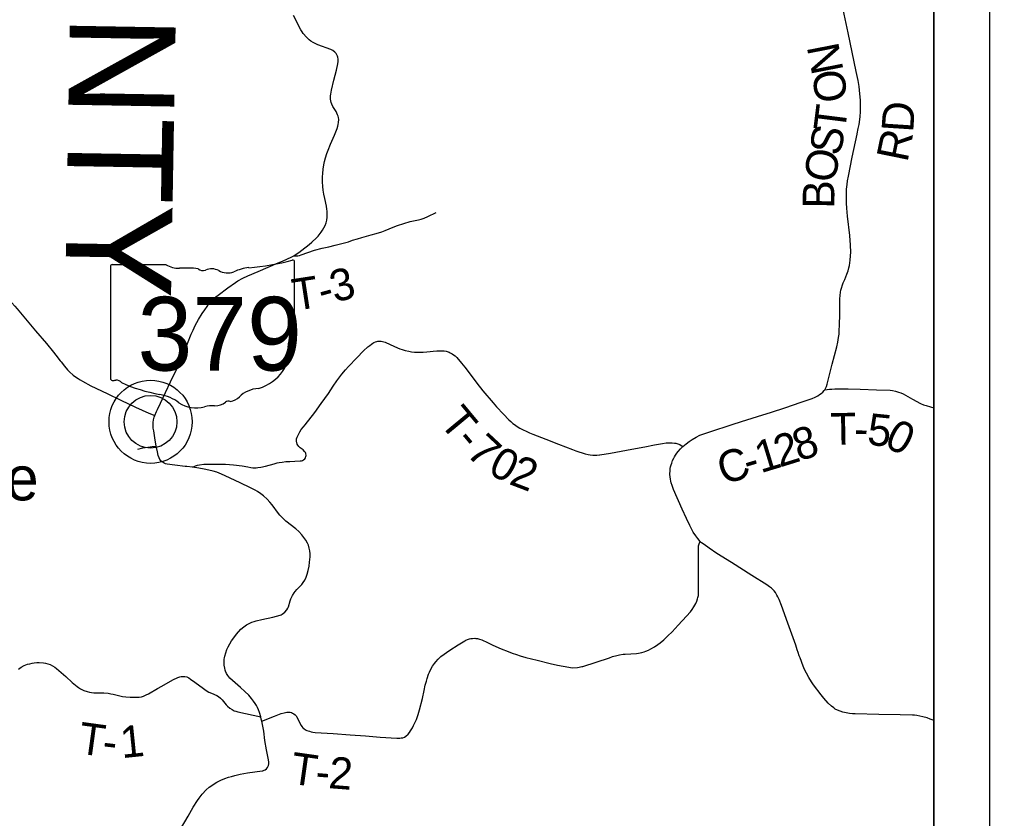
# Model space of a CAD drawing. Extents: x 0 to 191, y 0 to 55.
# Drawn here: x 26.995 to 29.599, y 11.678 to 13.823 of the extents above; entities that cross this region are included whole.
import ezdxf

# ---------------------------------------------------------------- set-up
doc = ezdxf.new("R2010")
doc.units = 0
for name, color, linetype in [('GM_X_County_Road', 7, 'Continuous'), ('GM_X_County_Road_Text', 7, 'Continuous'), ('GM_X_County_Text', 7, 'Continuous'), ('GM_X_State_Location', 7, 'Continuous'), ('GM_X_State_Route', 7, 'Continuous'), ('GM_X_State_Shield', 7, 'Continuous'), ('GM_X_Township_Road', 7, 'Continuous'), ('GM_X_Township_Road_Text', 7, 'Continuous'), ('GM_X_Township_Text', 7, 'Continuous'), ('GM_X_Unincorporated', 7, 'Continuous'), ('GM_X_Unincorporated_Location', 7, 'Continuous'), ('GM_X_Unincorporated_Text', 7, 'Continuous'), ('SH_Data', 7, 'Continuous')]:
    doc.layers.add(name, color=color, linetype=linetype)

msp = doc.modelspace()

# ---------------------------------------------------------------- linework, layer by layer
at = {"layer": 'GM_X_County_Road'}
for points in [[(29.4489, 11.9406), (29.4451, 11.9424), (29.4393, 11.9448), (29.4315, 11.9476), (29.4197, 11.9511), (29.4118, 11.9529), (29.4033, 11.9544), (29.3975, 11.9552), (29.3917, 11.9555), (29.3593, 11.9564), (29.302, 11.9573), (29.2382, 11.9587), (29.2306, 11.959), (29.2227, 11.9598), (29.214, 11.9613), (29.2054, 11.9633), (29.198, 11.9656), (29.1911, 11.9685), (29.1848, 11.9717), (29.1809, 11.9744), (29.1743, 11.9794), (29.1658, 11.987), (29.1539, 12.0008), (29.1466, 12.0098), (29.1264, 12.0368), (29.121, 12.0446), (29.1137, 12.0559), (29.1071, 12.0682), (29.1026, 12.0779), (29.0989, 12.0866), (29.0902, 12.1093), (29.0882, 12.1144), (29.0849, 12.1233), (29.0825, 12.1306), (29.0785, 12.1427), (29.0543, 12.212), (29.0488, 12.2273), (29.0404, 12.2496), (29.0338, 12.2657), (29.0305, 12.2728), (29.0281, 12.2774), (29.0243, 12.284), (29.0209, 12.2886), (29.0175, 12.2925), (29.0135, 12.296), (29.0084, 12.3), (29.0007, 12.3052), (28.9609, 12.3299), (28.9064, 12.3653), (28.8673, 12.3894), (28.8461, 12.4032), (28.8325, 12.4129), (28.826, 12.4179), (28.8218, 12.4212), (28.8155, 12.4291), (28.8105, 12.4361), (28.8034, 12.4467), (28.7988, 12.4551), (28.7941, 12.4646), (28.7859, 12.4827), (28.7741, 12.5083), (28.7506, 12.561), (28.7468, 12.5712), (28.7446, 12.5786), (28.7434, 12.5837), (28.7425, 12.5886), (28.7415, 12.5952), (28.7412, 12.6009), (28.7414, 12.6124), (28.742, 12.6175), (28.7428, 12.6217), (28.7443, 12.6275), (28.7457, 12.6319), (28.7481, 12.6384), (28.7513, 12.6447), (28.7536, 12.6489), (28.7561, 12.6529), (28.7598, 12.6584), (28.763, 12.6626), (28.769, 12.6698), (28.7754, 12.6765), (28.7845, 12.6839), (28.7929, 12.6899), (28.801, 12.6953), (28.8113, 12.7013), (28.8216, 12.7064), (28.8345, 12.7114), (28.8482, 12.7161), (28.9077, 12.7353), (28.9334, 12.7434), (28.9904, 12.7609), (29.0108, 12.7674), (29.0524, 12.7813), (29.0902, 12.794), (29.123, 12.8055), (29.1307, 12.8089), (29.1377, 12.8125), (29.1428, 12.8156), (29.1468, 12.8184), (29.1512, 12.8222), (29.155, 12.8263), (29.1568, 12.8287), (29.1585, 12.8317), (29.1614, 12.8378), (29.1633, 12.8432), (29.1765, 12.8973), (29.189, 12.9442), (29.1917, 12.9564), (29.1937, 12.9688), (29.1949, 12.9782), (29.1956, 12.9862), (29.1964, 13.0039), (29.1968, 13.0293), (29.1966, 13.0669), (29.1967, 13.0726), (29.1975, 13.0815), (29.1988, 13.0904), (29.2, 13.0957), (29.2013, 13.1013), (29.204, 13.1099), (29.2063, 13.1158), (29.2102, 13.1246), (29.213, 13.1315), (29.2158, 13.1389), (29.219, 13.148), (29.2211, 13.1555), (29.2225, 13.1618), (29.2237, 13.1691), (29.2247, 13.1766), (29.2257, 13.1885), (29.2261, 13.1981), (29.2258, 13.2167), (29.2237, 13.2427), (29.2179, 13.295), (29.2159, 13.3158), (29.215, 13.3297), (29.2145, 13.345), (29.2149, 13.36), (29.2153, 13.3674), (29.2165, 13.3796), (29.2178, 13.3897), (29.2199, 13.4023), (29.2304, 13.4533), (29.2435, 13.5147), (29.2436, 13.5155), (29.2464, 13.5297), (29.2485, 13.5406), (29.2496, 13.5468), (29.2515, 13.5625), (29.2525, 13.575), (29.252, 13.606), (29.2508, 13.6229), (29.2485, 13.6428), (29.246, 13.6586), (29.2411, 13.6829), (29.2197, 13.7871), (29.1982, 13.888)], [(26.8142, 13.1961), (26.8234, 13.1894), (26.8404, 13.1754), (26.8701, 13.1511), (26.8929, 13.1311), (26.9336, 13.0974), (26.9616, 13.0739), (26.9746, 13.062), (26.9827, 13.0534), (26.9894, 13.0457), (27.0204, 13.0086), (27.0384, 12.9866), (27.0678, 12.9526), (27.0867, 12.9297), (27.0933, 12.9214), (27.1048, 12.9063)], [(27.1048, 12.9063), (27.107, 12.9034), (27.1165, 12.8916), (27.1244, 12.8823), (27.1294, 12.8769), (27.1399, 12.8677), (27.1457, 12.8632), (27.1525, 12.8585), (27.1581, 12.8551), (27.1643, 12.8515), (27.1872, 12.8395), (27.2311, 12.8185), (27.2677, 12.8011), (27.3068, 12.7821), (27.3425, 12.7658), (27.3583, 12.7592)]]:
    msp.add_lwpolyline(points, dxfattribs=at)
at = {"layer": 'GM_X_State_Route'}
msp.add_line((27.4594, 12.6206), (27.4447, 12.6222), dxfattribs=at)
for points in [[(27.7314, 13.1885), (27.7381, 13.1925), (27.745, 13.1971), (27.7536, 13.2033), (27.7727, 13.2183), (27.7801, 13.2247), (27.7926, 13.2362), (27.7967, 13.2406), (27.8028, 13.2481), (27.8051, 13.2512), (27.809, 13.2568), (27.8124, 13.2633), (27.8156, 13.2699), (27.8182, 13.2765), (27.8202, 13.2841), (27.8212, 13.2918), (27.8215, 13.2987), (27.8212, 13.3077), (27.8204, 13.3138), (27.819, 13.3212), (27.8145, 13.3419), (27.8121, 13.3537), (27.8104, 13.3645), (27.8093, 13.3746), (27.8088, 13.3867), (27.809, 13.4004), (27.8095, 13.4092), (27.8106, 13.4204), (27.8124, 13.4325), (27.8144, 13.4417), (27.8168, 13.4512), (27.8203, 13.4626), (27.8236, 13.4718), (27.8299, 13.4875), (27.8406, 13.5122), (27.8479, 13.5297), (27.8499, 13.5358), (27.8511, 13.5409), (27.8519, 13.5463), (27.8522, 13.554), (27.8516, 13.5594), (27.8508, 13.5629), (27.8493, 13.567), (27.8475, 13.5713), (27.8452, 13.5753), (27.8419, 13.581), (27.8363, 13.5894), (27.8334, 13.5953), (27.8318, 13.6), (27.8308, 13.6042), (27.8302, 13.6084), (27.8299, 13.6129), (27.8301, 13.6173), (27.8307, 13.6219), (27.8328, 13.6331), (27.8392, 13.6592), (27.8458, 13.6863), (27.8499, 13.7038), (27.8509, 13.7099), (27.8506, 13.7163), (27.8496, 13.7216), (27.8488, 13.724), (27.8474, 13.7272), (27.8453, 13.7311), (27.842, 13.7351), (27.8361, 13.7394), (27.8312, 13.7419), (27.7964, 13.7548), (27.7893, 13.7579), (27.7833, 13.7611), (27.7777, 13.7646), (27.773, 13.7682), (27.7653, 13.7748), (27.757, 13.7851), (27.7539, 13.7896), (27.7508, 13.7947), (27.7312, 13.833)], [(27.6358, 13.1464), (27.6895, 13.169), (27.701, 13.1737), (27.7145, 13.1798), (27.7247, 13.1849), (27.7314, 13.1885)], [(27.3583, 12.7592), (27.3631, 12.7707), (27.3654, 12.7756), (27.3735, 12.7928), (27.4009, 12.8496), (27.4218, 12.8939), (27.427, 12.9058), (27.4353, 12.9255), (27.4546, 12.9735), (27.4566, 12.9781), (27.4613, 12.9888), (27.4672, 13.0007), (27.4762, 13.0171), (27.4859, 13.0329), (27.4929, 13.0436), (27.4988, 13.0522), (27.5021, 13.0565), (27.5068, 13.0623), (27.5162, 13.0724), (27.5223, 13.0779), (27.5283, 13.0828), (27.5544, 13.1018), (27.5752, 13.1167), (27.5818, 13.121), (27.5951, 13.1285), (27.6083, 13.1348), (27.6358, 13.1464)], [(27.4447, 12.6222), (27.4404, 12.6227), (27.4122, 12.626), (27.3919, 12.6291), (27.3876, 12.6301), (27.3833, 12.6318), (27.3807, 12.6333), (27.3758, 12.637), (27.3722, 12.6418), (27.37, 12.6457), (27.3679, 12.652), (27.3656, 12.6623), (27.3627, 12.6774), (27.3587, 12.6994), (27.3556, 12.7182), (27.3546, 12.7256), (27.3542, 12.7332), (27.3544, 12.7404), (27.3554, 12.7476), (27.3572, 12.7553), (27.3583, 12.7592)], [(27.4278, 11.6487), (27.4479, 11.6844), (27.4616, 11.7078), (27.4731, 11.7261), (27.4776, 11.7326), (27.4856, 11.7428), (27.4963, 11.7545), (27.5049, 11.7618), (27.5113, 11.7666), (27.5179, 11.771), (27.525, 11.7752), (27.5308, 11.7782), (27.5361, 11.7807), (27.5461, 11.7847), (27.5562, 11.7883), (27.5641, 11.7908), (27.5734, 11.7934), (27.5876, 11.7967), (27.6076, 11.8001), (27.647, 11.8053), (27.6489, 11.8058), (27.6521, 11.8071), (27.6545, 11.8084), (27.6587, 11.8115), (27.6614, 11.8151), (27.6635, 11.8201), (27.6643, 11.8242), (27.6644, 11.8288), (27.6634, 11.8357), (27.658, 11.8618), (27.6543, 11.8869), (27.6509, 11.9126), (27.6456, 11.9392), (27.6444, 11.9446), (27.6431, 11.9506), (27.6398, 11.9626), (27.6372, 11.9691), (27.6344, 11.9754), (27.6313, 11.9809), (27.6279, 11.9868), (27.6239, 11.9928), (27.6184, 12), (27.6109, 12.0085), (27.6, 12.019), (27.5887, 12.0294), (27.5601, 12.0543), (27.5542, 12.062), (27.5512, 12.067), (27.5485, 12.073), (27.5474, 12.0761), (27.5461, 12.0813), (27.545, 12.0892), (27.5447, 12.0976), (27.5452, 12.1057), (27.5458, 12.1093), (27.5466, 12.1138), (27.549, 12.1228), (27.552, 12.1313), (27.5551, 12.1383), (27.5596, 12.1467), (27.5646, 12.1548), (27.5705, 12.1631), (27.5778, 12.1722), (27.5895, 12.1856), (27.5972, 12.1921), (27.605, 12.1974), (27.612, 12.2013), (27.6193, 12.2044), (27.625, 12.2064), (27.6308, 12.208), (27.6461, 12.2117), (27.6753, 12.2184), (27.6949, 12.2239), (27.6973, 12.2247), (27.7008, 12.2264), (27.708, 12.2313), (27.7133, 12.2382), (27.7158, 12.2427), (27.7171, 12.2463), (27.7216, 12.2621), (27.7237, 12.2677), (27.7254, 12.2713), (27.7285, 12.2768), (27.7326, 12.2831), (27.7357, 12.2872), (27.74, 12.2923), (27.7494, 12.302), (27.7529, 12.3062), (27.7569, 12.3111), (27.761, 12.3177), (27.7649, 12.3257), (27.7679, 12.3338), (27.7704, 12.3432), (27.7728, 12.3555), (27.7741, 12.3657), (27.7756, 12.3798), (27.7754, 12.3883), (27.7746, 12.3963), (27.773, 12.4038), (27.7707, 12.4112), (27.7681, 12.4164), (27.7635, 12.4247), (27.7589, 12.4317), (27.7534, 12.4388), (27.7449, 12.4484), (27.7371, 12.4553), (27.7106, 12.4759), (27.7068, 12.4792), (27.7004, 12.4853), (27.6943, 12.4921), (27.6905, 12.4968), (27.6733, 12.5201), (27.6672, 12.5273), (27.66, 12.5349), (27.6501, 12.5437), (27.6435, 12.5489), (27.6343, 12.5552), (27.6279, 12.5589), (27.6155, 12.5653), (27.5874, 12.5792), (27.5475, 12.5979), (27.538, 12.6021), (27.5316, 12.6046), (27.5251, 12.607), (27.5152, 12.6101), (27.5037, 12.6131), (27.4907, 12.6158), (27.4771, 12.6181), (27.4594, 12.6206)]]:
    msp.add_lwpolyline(points, dxfattribs=at)
at = {"layer": 'GM_X_State_Shield'}
for p, q in [((27.2395, 13.1592), (27.2395, 12.859)), ((27.3892, 13.1644), (27.2444, 13.1644)), ((27.7339, 13.0148), (27.7339, 13.1718)), ((27.7339, 13.0148), (27.7339, 13.0148))]:
    msp.add_line(p, q, dxfattribs=at)
for centre, major_axis, start_param, end_param in [((27.5578, 13.5736), (0.5243, 0), 4.814394, 5.042369), ((27.7284, 13.1725), (0.0055, 0), 6.141152, 7.989035), ((27.2452, 13.1599), (0.00573, 0), 1.712693, 3.28349), ((27.4237, 13.1992), (0.0556, 0), 4.042523, 4.731795), ((27.4421, 12.9959), (0.1994, 0), 1.404758, 1.657858), ((27.4873, 13.1614), (0.016, 0), 3.836095, 5.185415), ((27.5109, 13.1267), (0.0333, 0), 0.950623, 2.079405), ((27.5539, 13.1743), (0.0401, 0), 4.081561, 5.145723), ((27.6247, 13.0727), (0.1055, 0), 1.699011, 2.107814), ((27.7326, 13.0033), (0.00852, 0), 1.883978, 3.671073), ((27.6784, 12.9834), (0.0511, 0), 5.934695, 6.695948), ((27.728, 13.0142), (0.00589, 0), 5.05454, 6.418171), ((27.7536, 12.9491), (0.0372, 0), 2.387724, 3.262537), ((27.5872, 12.9291), (0.1311, 0), 5.101752, 6.440018), ((27.2452, 12.8584), (0.00578, 0), 3.00124, 4.508301), ((27.2461, 12.8891), (0.0441, 0), 4.665946, 4.897461), ((27.2551, 12.8417), (0.0159, 0), 0.519207, 1.627899), ((27.4559, 13.1114), (0.3786, 0), 4.195997, 4.488961), ((27.343, 12.7242), (0.1185, 0), 0.823519, 1.323587), ((27.6425, 12.7748), (0.0718, 0), 1.647645, 2.488434), ((27.4711, 12.8402), (0.0752, 0), 4.026481, 4.996735), ((27.5146, 12.7365), (0.0618, 0), 1.495662, 1.94098), ((27.52, 12.8178), (0.04, 0), 4.691044, 5.507374), ((27.5563, 12.7887), (0.0113, 0), 1.147584, 2.315152), ((27.5515, 12.8299), (0.0424, 0), 4.937069, 5.64225)]:
    msp.add_ellipse(centre, major_axis=major_axis, ratio=0.8, start_param=start_param, end_param=end_param, dxfattribs=at)
at = {"layer": 'GM_X_Township_Road'}
for points in [[(27.7314, 13.1885), (27.7363, 13.1878), (27.7391, 13.1877), (27.7422, 13.188), (27.7467, 13.1893), (27.7514, 13.1906), (27.7869, 13.2033), (27.8076, 13.2086), (27.8258, 13.2125), (27.8424, 13.2163), (27.8609, 13.221), (27.878, 13.2261), (27.8896, 13.2299), (27.9023, 13.2338), (27.914, 13.2373), (27.9389, 13.2445), (27.9527, 13.2483), (27.9678, 13.2529), (27.9771, 13.2565), (27.9982, 13.265), (28.0101, 13.2697), (28.027, 13.2753), (28.0443, 13.28), (28.0574, 13.2831), (28.0663, 13.2849), (28.0736, 13.2868), (28.0814, 13.2896), (28.091, 13.2937), (28.1135, 13.3041)], [(27.4594, 12.6206), (27.4676, 12.624), (27.4736, 12.6259), (27.479, 12.6271), (27.4902, 12.6285), (27.5019, 12.6292), (27.512, 12.6293), (27.5265, 12.6292), (27.5487, 12.6286), (27.5697, 12.6267), (27.5934, 12.6242), (27.6082, 12.6217), (27.6166, 12.6201), (27.6216, 12.6193), (27.6261, 12.619), (27.6306, 12.6191), (27.6355, 12.6196), (27.6428, 12.6207), (27.6554, 12.6236), (27.6785, 12.63), (27.6869, 12.6322), (27.6928, 12.6335), (27.7006, 12.6347), (27.7101, 12.6357), (27.7212, 12.6365), (27.7347, 12.6371), (27.7487, 12.6377), (27.7519, 12.6381), (27.7547, 12.6389), (27.7581, 12.6407), (27.7609, 12.6428), (27.7634, 12.6461), (27.7643, 12.6491), (27.7648, 12.6525), (27.764, 12.6572), (27.7626, 12.6602), (27.7605, 12.6632), (27.7565, 12.667), (27.7491, 12.6727), (27.7449, 12.6764), (27.7424, 12.6798), (27.7411, 12.6822), (27.7396, 12.6868), (27.7392, 12.6887), (27.7389, 12.692), (27.7393, 12.6965), (27.7406, 12.701), (27.7432, 12.7069), (27.7477, 12.7154), (27.7516, 12.7216), (27.7573, 12.7294), (27.7617, 12.7348), (27.7877, 12.7679), (27.8054, 12.792), (27.8244, 12.8186), (27.8376, 12.8386), (27.847, 12.8522), (27.8606, 12.8707), (27.8704, 12.8821), (27.8784, 12.8907), (27.9004, 12.9142), (27.9185, 12.9329), (27.9304, 12.9437), (27.9355, 12.9476), (27.9403, 12.9509), (27.9435, 12.9533), (27.9467, 12.9552), (27.9509, 12.9571), (27.9546, 12.9582), (27.9571, 12.9587), (27.9622, 12.9592), (27.9658, 12.9591), (27.9698, 12.9585), (27.973, 12.9576), (27.9771, 12.9561), (28.002, 12.9443), (28.0159, 12.9385), (28.0224, 12.9364), (28.0303, 12.9341), (28.0402, 12.9318), (28.0474, 12.9305), (28.0552, 12.9295), (28.0623, 12.9293), (28.0792, 12.9296), (28.0885, 12.9303), (28.0975, 12.931), (28.1055, 12.9318), (28.1155, 12.9328), (28.1227, 12.9332), (28.1308, 12.9331), (28.1356, 12.9328), (28.1406, 12.932), (28.1436, 12.9311), (28.1486, 12.9293), (28.1516, 12.928), (28.1569, 12.9248), (28.1606, 12.9223), (28.1644, 12.9193), (28.1694, 12.9148), (28.1815, 12.9004), (28.1902, 12.8892), (28.2103, 12.8631), (28.2226, 12.8467), (28.2392, 12.8258), (28.2667, 12.7932), (28.2756, 12.783), (28.2944, 12.763), (28.3086, 12.7481), (28.314, 12.7431), (28.3196, 12.7385), (28.324, 12.7351), (28.331, 12.7301), (28.3378, 12.7257), (28.3472, 12.7207), (28.355, 12.7171), (28.3645, 12.713), (28.373, 12.7095), (28.4081, 12.6958), (28.4424, 12.6824), (28.4792, 12.6683), (28.4887, 12.6648), (28.5133, 12.6569), (28.5212, 12.6546), (28.5268, 12.6536), (28.5337, 12.653), (28.5401, 12.6529), (28.5453, 12.6532), (28.5518, 12.654), (28.5533, 12.6542)], [(29.1568, 12.8287), (29.1689, 12.83), (29.1757, 12.8306), (29.1836, 12.8311), (29.1884, 12.8312), (29.2189, 12.8309), (29.2517, 12.8298), (29.295, 12.8284), (29.3323, 12.8271), (29.3381, 12.8266), (29.3468, 12.8248), (29.3546, 12.8225), (29.3604, 12.8204), (29.367, 12.8175), (29.3734, 12.8143), (29.3918, 12.8031), (29.4131, 12.7919), (29.4217, 12.7886), (29.4291, 12.7861), (29.4407, 12.7825), (29.4489, 12.7805)], [(28.5533, 12.6542), (28.5817, 12.6588), (28.6102, 12.6635), (28.6391, 12.669), (28.6734, 12.6755), (28.7, 12.6806), (28.721, 12.6843), (28.7313, 12.6859), (28.7361, 12.6862), (28.741, 12.6863), (28.7471, 12.6861), (28.7529, 12.6857), (28.7573, 12.685), (28.7625, 12.6836), (28.7675, 12.6816), (28.7713, 12.6794), (28.7754, 12.6765)], [(27.3129, 12.669), (27.3266, 12.6725), (27.3395, 12.6745), (27.3518, 12.676), (27.3627, 12.6774)], [(27.6456, 11.9392), (27.6794, 11.9525), (27.698, 11.9593), (27.706, 11.9618), (27.7093, 11.9626), (27.7126, 11.9631), (27.717, 11.9633), (27.7223, 11.9628), (27.7252, 11.9621), (27.7284, 11.9608), (27.7317, 11.959), (27.7356, 11.9561), (27.7377, 11.9536), (27.7393, 11.9512), (27.7515, 11.9277), (27.7535, 11.9245), (27.7561, 11.9214), (27.7589, 11.919), (27.7628, 11.9161), (27.7665, 11.9144), (27.7734, 11.9119), (27.7781, 11.9107), (27.7828, 11.9098), (27.7891, 11.9089), (27.8372, 11.9055), (27.8833, 11.9022), (27.9242, 11.8993), (27.9636, 11.8965), (28.0082, 11.8936), (28.0158, 11.8935), (28.02, 11.8939), (28.0242, 11.8945), (28.0283, 11.8963), (28.0327, 11.8992), (28.0383, 11.9038), (28.0419, 11.9082), (28.0452, 11.913), (28.0498, 11.9209), (28.0532, 11.927), (28.0568, 11.9343), (28.0605, 11.9432), (28.0655, 11.9565), (28.0694, 11.9696), (28.0769, 11.9998), (28.0815, 12.0218), (28.0846, 12.0358), (28.0873, 12.0467), (28.0893, 12.0539), (28.0933, 12.0649), (28.0957, 12.0705), (28.0996, 12.0788), (28.1042, 12.0867), (28.1091, 12.0938), (28.113, 12.0987), (28.1188, 12.1054), (28.123, 12.1093), (28.1262, 12.1123), (28.15, 12.1294), (28.173, 12.1439), (28.1908, 12.1545), (28.1936, 12.1561), (28.1977, 12.1579), (28.2034, 12.1598), (28.207, 12.1607), (28.2108, 12.1612), (28.2172, 12.1615), (28.2201, 12.1613), (28.2244, 12.1607), (28.2302, 12.1592), (28.2358, 12.157), (28.2511, 12.1503), (28.266, 12.1434), (28.2883, 12.1335), (28.3065, 12.126), (28.3173, 12.122), (28.3296, 12.1177), (28.3389, 12.1148), (28.3546, 12.1103), (28.3846, 12.1025), (28.4198, 12.0939), (28.4397, 12.0897), (28.4695, 12.0836), (28.4788, 12.0825), (28.4932, 12.0831), (28.4972, 12.0837), (28.5049, 12.0854), (28.5073, 12.0861), (28.5786, 12.1093), (28.5871, 12.1123), (28.5987, 12.1155), (28.6061, 12.117), (28.6158, 12.1185), (28.6207, 12.119), (28.6509, 12.121), (28.6563, 12.1216), (28.6656, 12.1234), (28.6719, 12.1251), (28.6765, 12.1266), (28.6833, 12.1295), (28.6899, 12.1328), (28.6997, 12.1388), (28.7082, 12.1446), (28.7149, 12.1496), (28.7244, 12.1571), (28.7356, 12.1679), (28.7466, 12.1792), (28.7635, 12.1969), (28.7855, 12.2212), (28.7959, 12.2329), (28.8007, 12.2392), (28.8051, 12.2457), (28.8079, 12.2503), (28.8107, 12.2553), (28.8132, 12.261), (28.8151, 12.2671), (28.8163, 12.2714), (28.8173, 12.2766), (28.8179, 12.2815), (28.8181, 12.2863), (28.818, 12.3124), (28.8174, 12.3325), (28.8179, 12.4099), (28.8193, 12.4153), (28.8218, 12.4212)], [(26.993, 12.0787), (27.0004, 12.0839), (27.0084, 12.0882), (27.0124, 12.09), (27.0169, 12.0916), (27.0236, 12.0933), (27.0298, 12.0946), (27.0349, 12.0954), (27.0418, 12.0961), (27.0486, 12.0964), (27.0602, 12.096), (27.0652, 12.0951), (27.0718, 12.0933), (27.0782, 12.0908), (27.0842, 12.0878), (27.0899, 12.0842), (27.0948, 12.0803), (27.1195, 12.0586), (27.1372, 12.0425), (27.1499, 12.0323), (27.154, 12.0292), (27.1589, 12.026), (27.163, 12.0237), (27.1685, 12.0213), (27.1773, 12.0184), (27.183, 12.017), (27.1889, 12.016), (27.195, 12.0153), (27.201, 12.015), (27.2219, 12.0147), (27.2338, 12.0138), (27.2409, 12.0128), (27.2473, 12.0115), (27.2683, 12.0064), (27.2721, 12.0057), (27.2805, 12.0045), (27.2926, 12.0036), (27.317, 12.0038), (27.3229, 12.0048), (27.3282, 12.0063), (27.3358, 12.0095), (27.3417, 12.0125), (27.3654, 12.0263), (27.3772, 12.0331), (27.407, 12.0499), (27.4204, 12.0561), (27.426, 12.0581), (27.429, 12.0587), (27.4333, 12.0592), (27.4394, 12.0589), (27.4447, 12.0578), (27.4498, 12.0552), (27.4546, 12.0521), (27.4657, 12.0441), (27.4891, 12.0263), (27.4964, 12.0212), (27.5037, 12.0173), (27.511, 12.0143), (27.5248, 12.008), (27.5296, 12.0051), (27.5348, 12.0008), (27.5393, 11.9961), (27.5504, 11.9828), (27.5536, 11.9793), (27.5603, 11.9737), (27.566, 11.9701), (27.5718, 11.9672), (27.5763, 11.9656), (27.581, 11.9643), (27.6017, 11.9595), (27.6431, 11.9506)]]:
    msp.add_lwpolyline(points, dxfattribs=at)
at = {"layer": 'GM_X_Township_Text'}
msp.add_lwpolyline([(26.7829, 9.7697), (29.4489, 9.7697), (29.4489, 17.4562), (27.7742, 17.4846), (27.6359, 17.4861), (27.112, 17.4915), (26.9474, 17.4931), (26.8962, 17.4941)], dxfattribs=at)
at = {"layer": 'GM_X_Unincorporated'}
for radius in [0.1116, 0.0707]:
    msp.add_circle((27.3473, 12.7427), radius, dxfattribs=at)
at = {"layer": 'GM_X_Unincorporated_Location'}
msp.add_line((27.3473, 12.7427), (27.3473, 12.7427), dxfattribs=at)
at = {"layer": 'SH_Data'}
for p, q in [((29.5989, 20.1197), (29.5989, 9.6197)), ((29.4489, 19.9697), (29.4489, 9.7697))]:
    msp.add_line(p, q, dxfattribs=at)

# ---------------------------------------------------------------- texts
at = {"layer": 'GM_X_County_Road_Text'}
for s, rotation, p in [('N', 101.0152, (29.2073, 13.6853)), ('O', 97.7259, (29.2183, 13.6057)), ('T', 82.8184, (29.2104, 13.5183)), ('D', 86.276, (29.3937, 13.518)), ('S', 77.4903, (29.1965, 13.4536)), ('R', 78.483, (29.3781, 13.437)), ('O', 79.1637, (29.1825, 13.3806)), ('B', 89.5355, (29.1824, 13.3146)), ('2', 17.2927, (29.0353, 12.6196)), ('8', 18.3239, (29.087, 12.6358)), ('1', 16.8925, (28.9844, 12.6042)), ('C', 18.0067, (28.8848, 12.5725)), ('-', 16.8907, (28.9509, 12.594))]:
    msp.add_text(s, height=0.0852, rotation=rotation, dxfattribs=at).set_placement(p)
at = {"layer": 'GM_X_County_Text'}
msp.add_text('BELMONT COUNTY', height=0.284091, rotation=269.0214, dxfattribs=at).set_placement((27.1785, 16.6227))
at = {"layer": 'GM_X_State_Location'}
msp.add_text('379', height=0.000284, rotation=0, dxfattribs=at).set_placement((27.3809, 12.9685))
for s, p in [('s', (27.4812, 12.9892)), ('r', (27.4811, 12.9892))]:
    msp.add_text(s, height=0.000284, dxfattribs=at).set_placement(p)
at = {"layer": 'GM_X_State_Shield'}
msp.add_text('379', height=0.19775, dxfattribs=at).set_placement((27.3122, 12.8802))
at = {"layer": 'GM_X_Township_Road_Text'}
for s, rotation, p in [('3', 15.3035, (27.8419, 13.0619)), ('T', 8.7204, (27.7343, 13.0404)), ('-', 15.7151, (27.8084, 13.0525)), ('T', 309.7167, (28.1196, 12.74)), ('T', 1.1122, (29.1722, 12.6806)), ('5', 354.1641, (29.2682, 12.6814)), ('0', 332.9602, (29.3125, 12.6784)), ('-', 310.1851, (28.1609, 12.6904)), ('7', 316.9869, (28.191, 12.6557)), ('-', 359.0437, (29.2351, 12.6819)), ('0', 332.1522, (28.2494, 12.6056)), ('2', 339.151, (28.3062, 12.5764)), ('T', 352.1563, (27.1504, 11.8528)), ('1', 5.7931, (27.2703, 11.8396)), ('-', 353.2577, (27.2153, 11.8439)), ('T', 351.8581, (27.7192, 11.7721)), ('2', 355.4675, (27.823, 11.7595)), ('-', 355.1814, (27.7877, 11.7625))]:
    msp.add_text(s, height=0.0852, rotation=rotation, dxfattribs=at).set_placement(p)
at = {"layer": 'GM_X_Unincorporated_Text'}
msp.add_text('Temperanceville', height=0.118466, rotation=0, dxfattribs=at).set_placement((25.8846, 12.5318))

doc.saveas('drawing.dxf')
